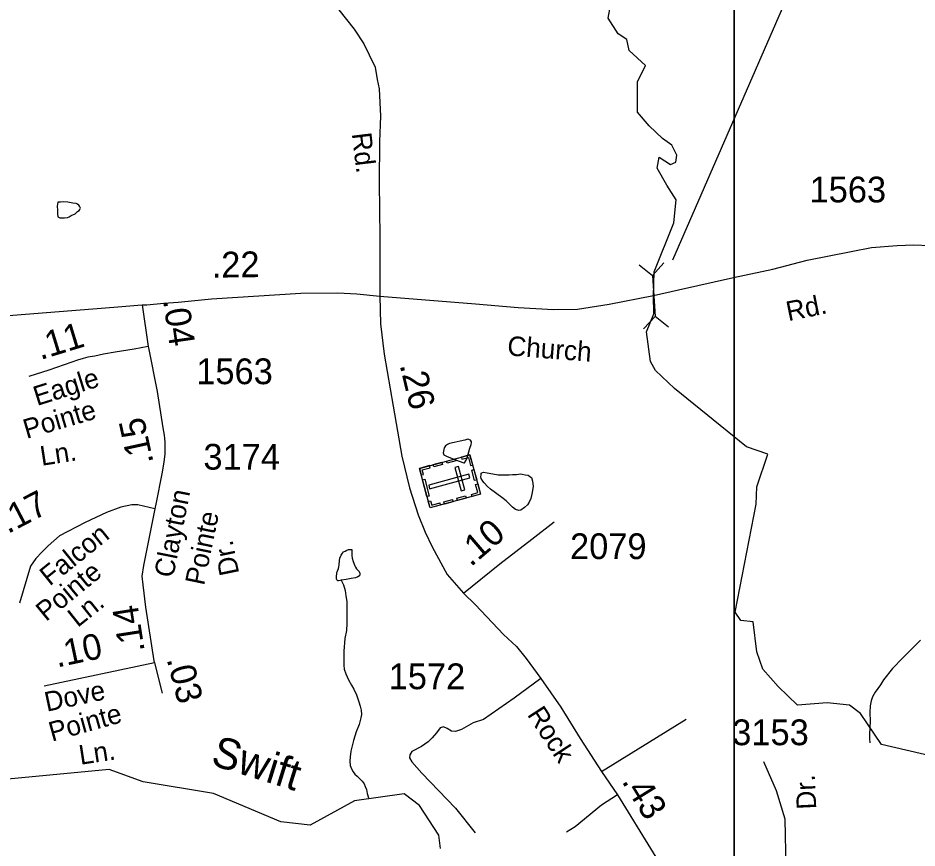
# Model space of a CAD drawing. Extents: x 2082433 to 2279600, y 546599 to 755198.
# Drawn here: x 2175630 to 2179997, y 656251 to 660282 of the extents above; entities that cross this region are included whole.
import ezdxf

# ---------------------------------------------------------------- set-up
doc = ezdxf.new("R2010")
doc.units = 0
for name, color, linetype in [('Exist Cultural Cemetery CELL', 7, 'Continuous'), ('Exist Hydrographic Creek Single Shore', 7, 'Continuous'), ('Exist Hydrographic Creek Single Shore Label', 7, 'Continuous'), ('Exist Hydrographic Misc Water Feature', 7, 'Continuous'), ('Exist Road Non-System Type 51', 7, 'Continuous'), ('Exist Road Secondary Mileage Hundredths English Label', 7, 'Continuous'), ('Exist Road Secondary Structure Pipe CELL', 7, 'Continuous'), ('Exist Road Secondary Structure Pipe Number Label', 7, 'Continuous'), ('Exist Road Secondary Type 51 Attributed', 7, 'Continuous'), ('Exist Road Secondary Type 51 Label', 7, 'Continuous'), ('Exist Road Secondary Type 51 Number Label', 7, 'Continuous'), ('Map Preparation Inset Cut Line', 7, 'Continuous')]:
    doc.layers.add(name, color=color, linetype=linetype)

msp = doc.modelspace()

# ---------------------------------------------------------------- linework, layer by layer
at = {"layer": 'Exist Cultural Cemetery CELL'}
for points in [[(2177825.6, 658161.1), (2177877.5, 657968.9), (2177631.6, 657902.5), (2177579.8, 658094.7)], [(2177712.2, 658130.5), (2177754, 658141.8), (2177757, 658130.8), (2177715.1, 658119.5)], [(2177783.8, 658149.8), (2177786.7, 658138.9), (2177817.8, 658147.3), (2177828.4, 658108.1), (2177839.1, 658111), (2177825.6, 658161.1)], [(2177588.4, 658062.8), (2177599.5, 658065.8), (2177593.8, 658087.1), (2177632.8, 658097.6), (2177629.9, 658108.3), (2177579.8, 658094.8)], [(2177647.3, 658113), (2177689.1, 658124.3), (2177692.1, 658113.3), (2177650.2, 658102)], [(2177770.5, 658104), (2177752.5, 658099.1), (2177783.2, 657985.4), (2177801.2, 657990.3)], [(2177844.9, 658089.6), (2177858.4, 658039.6), (2177847.4, 658036.6), (2177833.9, 658086.6)], [(2177605.8, 658042.3), (2177627.9, 657960.3), (2177616.9, 657957.4), (2177594.8, 658039.3)], [(2177825.7, 658048.2), (2177820.8, 658066.2), (2177625.1, 658013.4), (2177629.9, 657995.4)], [(2177835.6, 657957.5), (2177832.7, 657968.5), (2177863.8, 657976.9), (2177853.2, 658016), (2177863.9, 658018.9), (2177877.4, 657968.8)], [(2177762.1, 657949.5), (2177803.9, 657960.8), (2177806.9, 657949.8), (2177765.1, 657938.5)], [(2177623, 657934.5), (2177634.1, 657937.5), (2177639.8, 657916.3), (2177678.8, 657926.8), (2177681.7, 657916.1), (2177631.6, 657902.5)], [(2177698.5, 657932.4), (2177740.3, 657943.6), (2177743.2, 657932.6), (2177701.4, 657921.4)]]:
    msp.add_lwpolyline(points, close=True, dxfattribs=at)
at = {"layer": 'Exist Hydrographic Creek Single Shore'}
for points in [[(2180360, 656629.9), (2179823.7, 656753.2), (2179722.7, 656905), (2179668.9, 656945.4), (2179561.3, 656955.5), (2179416.7, 656945.4), (2179322.5, 657036.2), (2179248.5, 657120.4), (2179218.3, 657204.5), (2179201.5, 657349.1), (2179140.9, 657355.9), (2179114, 657396.2), (2179214.9, 657921.1), (2179218.3, 658005.2), (2179272.2, 658163.1), (2179168.5, 658200), (2178818.5, 658482.5), (2178727, 658570.1), (2178703.2, 658613.8), (2178683.3, 658757.1), (2178719.1, 658844.6), (2178716.7, 658932.1), (2178720.7, 659049.5), (2178815.9, 659287.5), (2178827, 659398.8), (2178781.5, 659469.3), (2178735.1, 659553.3), (2178743.9, 659606.3), (2178799.2, 659571), (2178825.7, 659582), (2178830.1, 659615.2), (2178805.8, 659663.8), (2178760.5, 659696.9), (2178696.4, 659758.8), (2178638.9, 659825.1), (2178638.9, 659971), (2178678.7, 660050.6), (2178599.1, 660123.6), (2178588.1, 660176.6), (2178546.1, 660205.3), (2178497.5, 660280.5), (2178508.5, 660342.4)], [(2177682.8, 656248.2), (2177673.8, 656314), (2177580.7, 656456.9), (2177505.6, 656514.2), (2177264.7, 656479.7), (2177048.8, 656362.8), (2176906.7, 656378.8), (2176580.6, 656516.6), (2176238.8, 656572.8), (2176072.7, 656632), (2175580.8, 656586.1)]]:
    msp.add_lwpolyline(points, dxfattribs=at)
at = {"layer": 'Exist Hydrographic Misc Water Feature'}
for points in [[(2175889.5, 659323.2), (2175907.5, 659331), (2175919.4, 659341.4), (2175927.6, 659347.4), (2175931.3, 659351.3), (2175933.1, 659355.5), (2175933.4, 659359.1), (2175929.3, 659367.5), (2175925.2, 659373.4), (2175919, 659377.1), (2175913.3, 659381.2), (2175896.9, 659382.9), (2175873.1, 659386.9), (2175853.4, 659388.7), (2175837.2, 659386.7), (2175823.2, 659386.8), (2175821.4, 659368.8), (2175821.6, 659348.9), (2175821.6, 659330.6), (2175823.4, 659316.9), (2175827.3, 659314.7), (2175833.5, 659310.9), (2175841.7, 659310.9), (2175855.6, 659310.9), (2175871.6, 659312.9), (2175879.6, 659317), (2175889.5, 659323.2)], [(2177773.5, 658130), (2177795.4, 658122.2), (2177799.3, 658122.4), (2177807.7, 658134.1), (2177811.4, 658146.1), (2177825, 658192.4), (2177831.1, 658210.5), (2177833.2, 658220.4), (2177833, 658224.4), (2177828.6, 658232.4), (2177814.9, 658236.5), (2177800.6, 658232.2), (2177778.8, 658226.1), (2177748.9, 658220.1), (2177726.9, 658215.7), (2177717.1, 658209.9), (2177707.1, 658203.7), (2177701.1, 658193.7), (2177697.2, 658177.6), (2177695.4, 658169.8), (2177699.3, 658159.8), (2177715.5, 658151.7), (2177773.5, 658130)], [(2177980.4, 657953.5), (2177926, 657993), (2177910.3, 658007.1), (2177894.1, 658025), (2177888.1, 658032.7), (2177879.9, 658044.9), (2177877.9, 658052.9), (2177879.9, 658062.8), (2177880.1, 658070.9), (2177883.8, 658072.8), (2177891.6, 658076.8), (2177909.6, 658072.9), (2177935.9, 658068.9), (2177962.1, 658063.3), (2177975.7, 658063.3), (2177993.9, 658063.4), (2178015.7, 658063.8), (2178031.9, 658065.8), (2178051.7, 658065.7), (2178071.6, 658067.9), (2178079.8, 658065.9), (2178094, 658064.1), (2178108.1, 658062), (2178115.9, 658055.9), (2178123.9, 658050.3), (2178129.9, 658032.3), (2178132.3, 658008), (2178128.4, 657978.2), (2178120.6, 657948.2), (2178112.4, 657930.3), (2178104.4, 657918.1), (2178090.7, 657904), (2178072.9, 657892.1), (2178062.8, 657890), (2178046.8, 657895.6), (2178032.7, 657905.9), (2178020.8, 657917.8), (2178000.7, 657937.5), (2177980.4, 657953.5)], [(2177199.3, 657551.2), (2177195, 657551), (2177187, 657549), (2177183.1, 657549.2), (2177179.2, 657553), (2177176.8, 657559.1), (2177176.8, 657567.2), (2177176.6, 657570.9), (2177178.6, 657583.1), (2177178.8, 657589.2), (2177180.7, 657593), (2177186.8, 657609.1), (2177188.7, 657617.3), (2177190.7, 657627.1), (2177192.4, 657647.1), (2177194.2, 657659), (2177200.6, 657673.1), (2177206.3, 657683.1), (2177212.1, 657689.2), (2177220.1, 657693.3), (2177227.8, 657697.3), (2177236.3, 657701.4), (2177242.2, 657701.3), (2177252, 657701.4), (2177252.2, 657687.6), (2177252, 657671.4), (2177254.3, 657659.3), (2177258.4, 657643.2), (2177266.6, 657621.3), (2177270.3, 657615.5), (2177274.6, 657607.6), (2177282.6, 657599.5), (2177286.7, 657593.6), (2177288.5, 657589.6), (2177290.8, 657585.6), (2177290.8, 657579.6), (2177289, 657573.7), (2177280.8, 657567.7), (2177268.9, 657563.4), (2177248.8, 657559.5), (2177224.6, 657555.5), (2177199.3, 657551.2)], [(2177199.3, 657551.2), (2177210.8, 657529.1), (2177219, 657501.1), (2177223.1, 657475.4), (2177227.4, 657447.6), (2177227.8, 657413.4), (2177227.6, 657387.5), (2177228.1, 657369.2), (2177228.1, 657341.2), (2177226.2, 657307.4), (2177218.6, 657269.2), (2177213.1, 657207.2), (2177213.1, 657139.5), (2177215.3, 657119.3), (2177223.5, 657097.3), (2177235.6, 657067.5), (2177249.6, 657041.9), (2177262.1, 657021.8), (2177273.8, 656995.6), (2177286.5, 656961.7), (2177292, 656939.8), (2177296.5, 656920), (2177298.6, 656899.8), (2177296.3, 656883.9), (2177286.9, 656851.7), (2177273.2, 656815.7), (2177259.4, 656773.9), (2177247.7, 656721.8), (2177243.8, 656693.5), (2177241.8, 656673.6), (2177244, 656651.8), (2177250, 656635.9), (2177257.8, 656621.7), (2177266.4, 656609.8), (2177278.5, 656599.9), (2177288.3, 656589.9), (2177302.1, 656576.1), (2177312.5, 656562.3), (2177316.4, 656550.4), (2177322.6, 656536.1), (2177327.1, 656516.3), (2177332.6, 656494.4)], [(2180013.5, 657261), (2179972.1, 657219), (2179928.2, 657174.5), (2179878.1, 657122.5), (2179834.7, 657068.2), (2179818.9, 657044.2), (2179793.3, 657007.9), (2179781.2, 656985.8), (2179773.6, 656965.9), (2179769.1, 656941.9), (2179767.6, 656910), (2179769.9, 656867.9), (2179766, 656804), (2179766.2, 656782.1), (2179768.4, 656761.9)]]:
    msp.add_lwpolyline(points, dxfattribs=at)
at = {"layer": 'Exist Road Non-System Type 51'}
msp.add_line((2178463.9, 656622.2), (2178876, 656877.6), dxfattribs=at)
for points in [[(2178169.2, 657074), (2178039.6, 656978.9), (2177891.7, 656875.6), (2177841.1, 656859.4), (2177784.4, 656827), (2177756, 656816.8), (2177735.8, 656818.9), (2177715.5, 656831), (2177697.3, 656839.1), (2177681.1, 656835.1), (2177662.9, 656810.8), (2177642.6, 656786.5), (2177622.4, 656766.2), (2177590, 656743.9), (2177543.4, 656719.6), (2177533.3, 656703.4), (2177531.2, 656689.2), (2177543.4, 656669), (2177592, 656614.3), (2177756, 656445.2), (2177851.2, 656325.7)], [(2178541.8, 656510), (2178464.9, 656459.4), (2178337.3, 656354.1), (2178294.8, 656327.7)]]:
    msp.add_lwpolyline(points, dxfattribs=at)
at = {"layer": 'Exist Road Secondary Structure Pipe CELL'}
for p, q in [((2178768, 659092.2), (2178711.6, 659031)), ((2178647.3, 659083.9), (2178711.6, 659031)), ((2178711.6, 659031), (2178725.2, 658833)), ((2178668.8, 658771.8), (2178725.2, 658833)), ((2178789.5, 658780.1), (2178725.2, 658833))]:
    msp.add_line(p, q, dxfattribs=at)
at = {"layer": 'Exist Road Secondary Structure Pipe Number Label'}
msp.add_line((2178810.2, 659108), (2179531.6, 660759.8), dxfattribs=at)
at = {"layer": 'Exist Road Secondary Type 51 Attributed'}
msp.add_line((2176292.7, 657150.4), (2175757.3, 657037.2), dxfattribs=at)
for points in [[(2176264.2, 661487.4), (2176348.1, 661380.1), (2176655.3, 661016.1), (2176749.5, 660888.5), (2176870, 660739.7), (2177027, 660535.7), (2177188, 660321.5), (2177263.9, 660226.8), (2177310.5, 660156.9), (2177336.8, 660102.8), (2177365.2, 660043), (2177374.3, 659983.3), (2177384.4, 659938.2), (2177390.5, 659805.6), (2177386.4, 659682.5), (2177385.4, 659483.5), (2177387.5, 659216.7), (2177387.5, 659053.2), (2177387.5, 658931.7)], [(2177387.5, 658931.7), (2177853.3, 658893.4), (2178059.8, 658876.7), (2178232, 658866.1), (2178348.4, 658868.1), (2178502.3, 658892.9), (2178717, 658934.5), (2178838.5, 658962.3), (2179104.8, 659022), (2179297.2, 659062.6), (2179463.8, 659105.2), (2179677.5, 659148.3), (2179775.4, 659166.9), (2179901.2, 659177.7), (2179981.3, 659180.1), (2180057.2, 659176.5)], [(2176234, 658888.3), (2176256.4, 658889.7), (2176338, 658896.6), (2176408.5, 658902.2), (2176570.2, 658918.4), (2177003.9, 658945.8), (2177184.6, 658947.9), (2177276.1, 658942.8), (2177387.5, 658931.7)], [(2177387.5, 658931.7), (2177391.5, 658796.5), (2177409.7, 658648.6), (2177452.3, 658396.5), (2177494.8, 658154.5), (2177531.2, 657999.6), (2177573.8, 657869.9), (2177608.2, 657784.9), (2177642.6, 657714), (2177715.5, 657579.3), (2177794.5, 657488.2)], [(2175502, 658831.4), (2176095.8, 658878.2), (2176212.4, 658887), (2176234, 658888.3)], [(2176234, 658888.3), (2176263, 658686.6)], [(2176263, 658686.6), (2176194, 658673.1), (2176102, 658658.8), (2176045.6, 658648.9), (2176003, 658640.4), (2175970, 658634.7), (2175946.4, 658628.6), (2175919.7, 658620.4), (2175892.2, 658610.4), (2175780.1, 658570.9), (2175682.3, 658540.3)], [(2176263, 658686.6), (2176263.8, 658680.9), (2176306.7, 658467.8), (2176333.8, 658291.4), (2176340.3, 658255.8), (2176342.6, 658239.6), (2176343, 658221.7), (2176344, 658207.8), (2176344, 658165.4), (2176338.9, 658125.3), (2176329.7, 658067.7), (2176301.1, 657929.6), (2176294.8, 657897.8)], [(2176294.8, 657897.8), (2176212.1, 657917.4), (2176183.2, 657917.4), (2176130.7, 657906.9), (2176060.4, 657880.8), (2175957.5, 657832.1), (2175831.6, 657766.5), (2175776.5, 657719.2), (2175747.6, 657689), (2175717.4, 657656.7), (2175691.2, 657619.4), (2175637.7, 657440.2)], [(2176294.8, 657897.8), (2176240.4, 657622.5), (2176231.9, 657571.5), (2176236.8, 657529.1), (2176249.6, 657421), (2176290.1, 657160.5), (2176292.7, 657150.4)], [(2177794.5, 657488.2), (2177970.7, 657632), (2178126.7, 657751.5), (2178234, 657835.5)], [(2177794.5, 657488.2), (2177853.3, 657431.5), (2177988.9, 657287.7), (2178051.7, 657230), (2178098.3, 657171.2), (2178169.2, 657074), (2178266.4, 656935.3), (2178361.6, 656783.4), (2178463.9, 656622.2), (2178541.8, 656510), (2178716, 656228.5), (2179013, 655741.9), (2179094.7, 655626.2)], [(2176292.7, 657150.4), (2176330.6, 657003.6)], [(2179094.7, 655626.2), (2179187, 655692.3), (2179254.1, 655740.7), (2179297.1, 655781), (2179326.7, 655819.9), (2179346.8, 655877.7), (2179353.5, 655908.6), (2179358.9, 656001.4), (2179361.5, 656155.4), (2179356.1, 656392), (2179314.5, 656529.1), (2179252.3, 656669.5)]]:
    msp.add_lwpolyline(points, dxfattribs=at)
at = {"layer": 'Map Preparation Inset Cut Line'}
for points in [[(2115667.4, 674476.7), (2179108.5, 674476.7), (2179108.5, 645771.4), (2163899.7, 645768.1), (2163899.7, 630228.2), (2103425.3, 630228.2), (2103425.3, 662094.1)], [(2179108.5, 674476.7), (2254791.7, 674476.7), (2254791.7, 645771.4), (2239582.9, 645768.1), (2239582.9, 630228.2), (2179108.5, 630228.2)]]:
    msp.add_lwpolyline(points, close=True, dxfattribs=at)

# ---------------------------------------------------------------- texts
at = {"layer": 'Exist Hydrographic Creek Single Shore Label'}
msp.add_text('Swift', height=150, rotation=342.794, dxfattribs=at).set_placement((2176561.1, 656656.9))
at = {"layer": 'Exist Road Secondary Mileage Hundredths English Label'}
for s, rotation, p in [('.22', 0.6948, (2176572, 659020.7)), ('.04', 278.1615, (2176334.8, 658911.8)), ('.11', 17.0631, (2175739.1, 658620.5)), ('.26', 283.5147, (2177483.6, 658596.9)), ('.15', 102.2316, (2176289.5, 658123.4)), ('.17', 27.5223, (2175580.8, 657775.3)), ('.10', 40.6612, (2177829.4, 657613.4)), ('.14', 98.824, (2176246.4, 657207.8)), ('.10', 11.937, (2175820.5, 657127.4)), ('.03', 284.4859, (2176351.9, 657168.6)), ('.43', 301.7453, (2178560.3, 656575.4))]:
    msp.add_text(s, height=125, rotation=rotation, dxfattribs=at).set_placement(p)
at = {"layer": 'Exist Road Secondary Type 51 Label'}
for s, rotation, p in [('Rd.', 276.9812, (2177251.4, 659720.4)), ('Rd.', 11.4327, (2179371.6, 658809.3)), ('Church', 355.6834, (2178004.6, 658643.4)), ('Eagle', 17.3862, (2175722.6, 658397.4)), ('Pointe', 16.3178, (2175671.9, 658237.3)), ('Ln.', 8.7926, (2175745.4, 658107)), ('Clayton', 78.8083, (2176383.9, 657559.6)), ('Pointe', 78.3199, (2176534.1, 657522.7)), ('Falcon', 38.7457, (2175784.5, 657520.3)), ('Dr.', 101.5347, (2176705.3, 657584.9)), ('Pointe', 39.352, (2175766.6, 657348.2)), ('Ln.', 38.6109, (2175920.1, 657319.5)), ('Dove', 11.937, (2175770.4, 656912.8)), ('Pointe', 15.4867, (2175795.2, 656767.2)), ('Rock', 303.0482, (2178101, 656899.6)), ('Ln.', 8.7926, (2175933.8, 656655)), ('Dr.', 92.7078, (2179507.9, 656440.5))]:
    msp.add_text(s, height=95, rotation=rotation, dxfattribs=at).set_placement(p)
at = {"layer": 'Exist Road Secondary Type 51 Number Label'}
for s, p in [('1563', (2179474.9, 659386.3)), ('1563', (2176496.2, 658503.6)), ('3174', (2176531.1, 658088.6)), ('2079', (2178311.6, 657654.2)), ('1572', (2177430.8, 657022.5)), ('3153', (2179099.4, 656750.5))]:
    msp.add_text(s, height=125, dxfattribs=at).set_placement(p)

doc.saveas('drawing.dxf')
